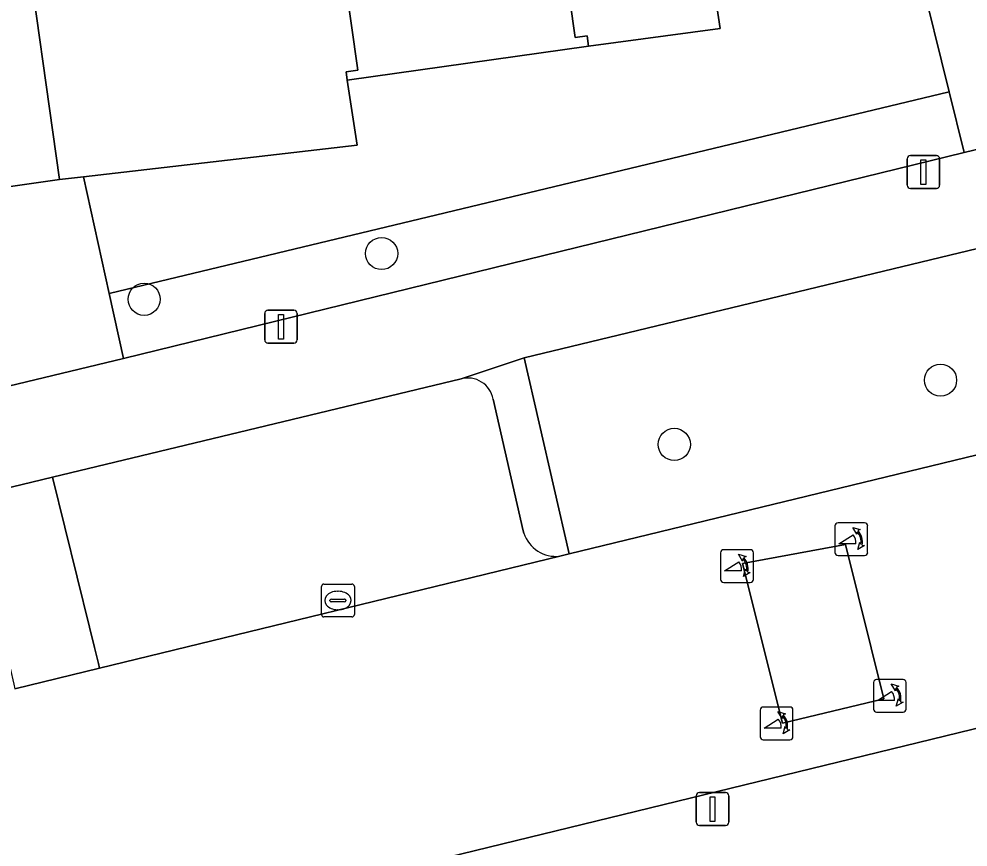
# Model space of a CAD drawing. Extents: x 159053 to 160042, y 380449 to 381423.
# Drawn here: x 159623.16 to 159652.04, y 380840.65 to 380865.84 of the extents above; entities that cross this region are included whole.
import ezdxf

# ---------------------------------------------------------------- set-up
doc = ezdxf.new("R2010")
doc.units = 0
for name, color, linetype in [('IMGEO_Berm_groen', 7, 'Continuous'), ('IMGEO_Boom', 7, 'Continuous'), ('IMGEO_Erf', 7, 'Continuous'), ('IMGEO_Groenvoorziening', 7, 'Continuous'), ('IMGEO_Kolk', 7, 'Continuous'), ('IMGEO_Lichtmast', 7, 'Continuous'), ('IMGEO_Pand', 7, 'Continuous'), ('IMGEO_Parkeervlak_open', 7, 'Continuous'), ('IMGEO_Poller', 7, 'Continuous'), ('IMGEO_Rijbaan_lokaal_open', 7, 'Continuous'), ('IMGEO_Voetpad_open', 7, 'Continuous')]:
    doc.layers.add(name, color=color, linetype=linetype)

msp = doc.modelspace()

# ---------------------------------------------------------------- linework, layer by layer
at = {"layer": 'IMGEO_Berm_groen'}
msp.add_lwpolyline([(159652.619, 380858.93), (159638.53, 380855.528), (159639.904, 380849.566), (159652.653, 380852.655), (159654.111, 380853.008), (159653.837, 380854.1), (159653.833, 380854.115)], close=True, dxfattribs=at)
msp.add_lwpolyline([(159715.096, 380856.651), (159710.91, 380855.897), (159710.496, 380858.162), (159710.479, 380858.158), (159707.466, 380857.527), (159705.532, 380857.109), (159703.562, 380856.689), (159701.602, 380856.185), (159694.58, 380854.51), (159674.597, 380849.669), (159654.61, 380844.821), (159634.598, 380839.941), (159614.623, 380835.096), (159594.636, 380830.246), (159580.633, 380826.862), (159582.518, 380820.586), (159683.336, 380840.857)], dxfattribs=at)
at = {"layer": 'IMGEO_Boom'}
for centre in [(159634.193, 380858.703), (159626.967, 380857.311), (159651.202, 380854.851), (159643.1, 380852.896)]:
    msp.add_circle(centre, 0.489, dxfattribs=at)
at = {"layer": 'IMGEO_Erf'}
msp.add_lwpolyline([(159644.397, 380866.22), (159639.587, 380900.219), (159659.923, 380902.978), (159659.339, 380906.963), (159659.08, 380906.928), (159659.037, 380907.242), (159653.141, 380906.442), (159647.135, 380905.627), (159641.127, 380904.811), (159635.231, 380904.011), (159635.271, 380903.714), (159635.01, 380903.679), (159635.407, 380901.222), (159635.439, 380900.995), (159635.058, 380900.941), (159635.89, 380895.032), (159636.733, 380889.047), (159637.576, 380883.063), (159638.419, 380877.078), (159639.262, 380871.093), (159640.082, 380865.274), (159640.447, 380865.326), (159640.492, 380865.011), (159644.492, 380865.548)], close=True, dxfattribs=at)
msp.add_lwpolyline([(159623.281, 380868.821), (159624.389, 380860.956), (159625.123, 380861.04), (159633.448, 380862), (159633.145, 380863.976), (159633.109, 380864.231), (159633.465, 380864.281), (159632.637, 380870.159)], dxfattribs=at)
at = {"layer": 'IMGEO_Groenvoorziening'}
for points in [[(159644.492, 380865.548), (159640.492, 380865.011), (159633.145, 380863.976), (159633.448, 380862), (159625.123, 380861.04), (159625.902, 380857.489), (159651.467, 380863.624), (159650.538, 380867.366), (159646.003, 380866.431), (159644.397, 380866.22)], [(159626.337, 380855.507), (159651.924, 380861.782), (159651.467, 380863.624), (159625.902, 380857.489)]]:
    msp.add_lwpolyline(points, close=True, dxfattribs=at)
at = {"layer": 'IMGEO_Kolk'}
for p, q in [((159632.437, 380848.646), (159633.289, 380848.646)), ((159632.362, 380847.72), (159632.362, 380848.572)), ((159632.85, 380848.426), (159632.875, 380848.426)), ((159633.363, 380848.572), (159633.363, 380847.72)), ((159632.621, 380848.14), (159632.621, 380848.152)), ((159633.059, 380848.103), (159632.661, 380848.103)), ((159632.664, 380848.189), (159633.062, 380848.189)), ((159633.105, 380848.152), (159633.105, 380848.14)), ((159632.873, 380847.866), (159632.848, 380847.866)), ((159633.289, 380847.646), (159632.437, 380847.646))]:
    msp.add_line(p, q, dxfattribs=at)
for points in [[(159632.437, 380848.646), (159633.289, 380848.646)], [(159632.362, 380847.72), (159632.362, 380848.572)], [(159633.363, 380848.572), (159633.363, 380847.72)], [(159633.289, 380847.646), (159632.437, 380847.646)]]:
    msp.add_lwpolyline(points, dxfattribs=at)
for centre, radius, start, end in [((159632.439, 380848.57), 0.0765, 91.552, 178.448), ((159632.439, 380848.57), 0.0765, 91.552, 178.448), ((159633.287, 380848.57), 0.0765, 1.552, 88.448), ((159633.287, 380848.57), 0.0765, 1.552, 88.448), ((159632.661, 380848.149), 0.0403, 85.8775, 175.7526), ((159632.658, 380848.139), 0.0366, 178.938, 274.7102), ((159633.062, 380848.146), 0.043, 264.8664, 352.4533), ((159633.066, 380848.151), 0.0386, 1.7309, 96.639), ((159632.439, 380847.722), 0.0765, 181.552, 268.448), ((159632.439, 380847.722), 0.0765, 181.552, 268.448), ((159633.287, 380847.722), 0.0765, 271.552, 358.448), ((159633.287, 380847.722), 0.0765, 271.552, 358.448)]:
    msp.add_arc(centre, radius, start, end, dxfattribs=at)
for centre, major_axis, ratio, start_param, end_param in [((159632.849, 380848.146), (-0.387, 0.002), 0.722429, 4.712389, 7.853982), ((159632.874, 380848.146), (-0.39, 0.002), 0.717154, 1.570796, 4.712389)]:
    msp.add_ellipse(centre, major_axis=major_axis, ratio=ratio, start_param=start_param, end_param=end_param, dxfattribs=at)
at = {"layer": 'IMGEO_Lichtmast'}
for p, q in [((159650.284, 380861.682), (159651.074, 380861.682)), ((159651.074, 380861.682), (159650.284, 380861.682)), ((159650.184, 380860.782), (159650.184, 380861.582)), ((159650.184, 380861.582), (159650.184, 380860.782)), ((159651.174, 380861.582), (159651.174, 380860.782)), ((159651.174, 380860.782), (159651.174, 380861.582)), ((159651.074, 380860.682), (159650.284, 380860.682)), ((159650.284, 380860.682), (159651.074, 380860.682)), ((159630.735, 380856.977), (159631.525, 380856.977)), ((159631.525, 380856.977), (159630.735, 380856.977)), ((159630.635, 380856.077), (159630.635, 380856.877)), ((159630.635, 380856.877), (159630.635, 380856.077)), ((159631.625, 380856.877), (159631.625, 380856.077)), ((159631.625, 380856.077), (159631.625, 380856.877)), ((159631.525, 380855.977), (159630.735, 380855.977)), ((159630.735, 380855.977), (159631.525, 380855.977)), ((159643.868, 380842.301), (159644.658, 380842.301)), ((159644.658, 380842.301), (159643.868, 380842.301)), ((159643.768, 380841.401), (159643.768, 380842.201)), ((159643.768, 380842.201), (159643.768, 380841.401)), ((159644.758, 380842.201), (159644.758, 380841.401)), ((159644.758, 380841.401), (159644.758, 380842.201)), ((159644.658, 380841.301), (159643.868, 380841.301)), ((159643.868, 380841.301), (159644.658, 380841.301))]:
    msp.add_line(p, q, dxfattribs=at)
for points in [[(159650.604, 380861.557), (159650.754, 380861.557), (159650.754, 380860.807), (159650.604, 380860.807), (159650.604, 380861.557)], [(159631.055, 380856.852), (159631.205, 380856.852), (159631.205, 380856.102), (159631.055, 380856.102), (159631.055, 380856.852)], [(159644.188, 380842.176), (159644.338, 380842.176), (159644.338, 380841.426), (159644.188, 380841.426), (159644.188, 380842.176)]]:
    msp.add_lwpolyline(points, dxfattribs=at)
for centre, start, end in [((159650.284, 380861.582), 90, 180), ((159650.284, 380861.582), 90, 180), ((159651.074, 380861.582), 0, 90), ((159651.074, 380861.582), 360, 90), ((159650.284, 380860.782), 180, 270), ((159650.284, 380860.782), 180, 270), ((159651.074, 380860.782), 270, 0), ((159651.074, 380860.782), 270, 0), ((159630.735, 380856.877), 90, 180), ((159630.735, 380856.877), 90, 180), ((159631.525, 380856.877), 0, 90), ((159631.525, 380856.877), 360, 90), ((159630.735, 380856.077), 180, 270), ((159630.735, 380856.077), 180, 270), ((159631.525, 380856.077), 270, 0), ((159631.525, 380856.077), 270, 0), ((159643.868, 380842.201), 90, 180), ((159643.868, 380842.201), 90, 180), ((159644.658, 380842.201), 0, 90), ((159644.658, 380842.201), 360, 90), ((159643.868, 380841.401), 180, 270), ((159643.868, 380841.401), 180, 270), ((159644.658, 380841.401), 270, 0), ((159644.658, 380841.401), 270, 0)]:
    msp.add_arc(centre, 0.1, start, end, dxfattribs=at)
at = {"layer": 'IMGEO_Pand'}
for points in [[(159632.637, 380870.159), (159633.465, 380864.281), (159633.109, 380864.231), (159633.145, 380863.976), (159640.492, 380865.011), (159640.447, 380865.326), (159640.082, 380865.274), (159639.262, 380871.093)], [(159623.281, 380868.821), (159620.014, 380868.361), (159620.872, 380862.14), (159620.731, 380862.119), (159620.963, 380860.473), (159624.389, 380860.956)]]:
    msp.add_lwpolyline(points, close=True, dxfattribs=at)
at = {"layer": 'IMGEO_Parkeervlak_open'}
for points in [[(159636.612, 380854.89), (159624.172, 380851.899), (159625.3, 380847.339), (159625.453, 380846.719), (159625.573, 380846.233), (159625.609, 380846.085), (159639.616, 380849.496)], [(159638.521, 380850.194), (159638.499, 380850.269), (159637.587, 380854.274)]]:
    msp.add_lwpolyline(points, dxfattribs=at)
for centre, radius, start, end in [((159636.812, 380854.127), 0.789, 10.7327, 104.6984), ((159639.497, 380850.517), 1.028, 198.3174, 276.6523)]:
    msp.add_arc(centre, radius, start, end, dxfattribs=at)
at = {"layer": 'IMGEO_Poller'}
for p, q in [((159647.988, 380850.416), (159647.988, 380849.609)), ((159647.988, 380850.416), (159647.988, 380849.609)), ((159648.89, 380850.511), (159648.082, 380850.511)), ((159648.89, 380850.511), (159648.082, 380850.511)), ((159648.984, 380849.609), (159648.984, 380850.416)), ((159648.984, 380849.609), (159648.984, 380850.416)), ((159644.51, 380849.596), (159644.51, 380848.789)), ((159644.51, 380849.596), (159644.51, 380848.789)), ((159645.412, 380849.691), (159644.604, 380849.691)), ((159645.412, 380849.691), (159644.604, 380849.691)), ((159645.506, 380848.789), (159645.506, 380849.596)), ((159645.506, 380848.789), (159645.506, 380849.596)), ((159648.082, 380849.514), (159648.89, 380849.514)), ((159648.082, 380849.514), (159648.89, 380849.514)), ((159644.604, 380848.694), (159645.412, 380848.694)), ((159644.604, 380848.694), (159645.412, 380848.694)), ((159650.063, 380845.745), (159649.255, 380845.745)), ((159650.063, 380845.745), (159649.255, 380845.745)), ((159649.161, 380845.65), (159649.161, 380844.843)), ((159649.161, 380845.65), (159649.161, 380844.843)), ((159650.157, 380844.843), (159650.157, 380845.65)), ((159650.157, 380844.843), (159650.157, 380845.65)), ((159646.615, 380844.904), (159645.807, 380844.904)), ((159646.615, 380844.904), (159645.807, 380844.904)), ((159645.713, 380844.809), (159645.713, 380844.002)), ((159645.713, 380844.809), (159645.713, 380844.002)), ((159646.709, 380844.002), (159646.709, 380844.809)), ((159646.709, 380844.002), (159646.709, 380844.809)), ((159649.255, 380844.748), (159650.063, 380844.748)), ((159649.255, 380844.748), (159650.063, 380844.748)), ((159645.807, 380843.907), (159646.615, 380843.907)), ((159645.807, 380843.907), (159646.615, 380843.907))]:
    msp.add_line(p, q, dxfattribs=at)
for points in [[(159648.667, 380850.24), (159648.655, 380850.167), (159648.53, 380850.372)], [(159648.53, 380850.372), (159648.761, 380850.306), (159648.69, 380850.274)], [(159648.623, 380849.867), (159648.11, 380849.867), (159648.54, 380850.142)], [(159648.683, 380849.695), (159648.749, 380849.926), (159648.779, 380849.858)], [(159648.815, 380849.831), (159648.887, 380849.82), (159648.683, 380849.695)], [(159645.189, 380849.42), (159645.177, 380849.347), (159645.052, 380849.552)], [(159645.052, 380849.552), (159645.283, 380849.486), (159645.212, 380849.454)], [(159645.145, 380849.047), (159644.632, 380849.047), (159645.062, 380849.322)], [(159645.205, 380848.875), (159645.271, 380849.106), (159645.301, 380849.038)], [(159645.337, 380849.011), (159645.409, 380849), (159645.205, 380848.875)], [(159649.84, 380845.474), (159649.828, 380845.401), (159649.703, 380845.606)], [(159649.703, 380845.606), (159649.934, 380845.54), (159649.863, 380845.508)], [(159649.796, 380845.101), (159649.283, 380845.101), (159649.713, 380845.376)], [(159649.856, 380844.929), (159649.922, 380845.16), (159649.952, 380845.092)], [(159649.988, 380845.065), (159650.06, 380845.054), (159649.856, 380844.929)], [(159646.392, 380844.633), (159646.38, 380844.56), (159646.255, 380844.765)], [(159646.255, 380844.765), (159646.486, 380844.699), (159646.415, 380844.667)], [(159646.348, 380844.26), (159645.835, 380844.26), (159646.265, 380844.535)], [(159646.408, 380844.088), (159646.474, 380844.319), (159646.504, 380844.251)], [(159646.54, 380844.224), (159646.612, 380844.213), (159646.408, 380844.088)]]:
    msp.add_lwpolyline(points, dxfattribs=at)
for centre, radius, start, end in [((159648.082, 380850.416), 0.0946, 90, 180), ((159648.082, 380850.416), 0.0946, 90, 180), ((159648.89, 380850.416), 0.0946, 0, 90), ((159648.89, 380850.416), 0.0946, 0, 90), ((159648.295, 380849.917), 0.332, 351.3247, 42.4854), ((159648.309, 380849.927), 0.476, 351.7527, 41.1691), ((159648.309, 380849.927), 0.516, 349.3569, 42.2912), ((159644.604, 380849.596), 0.0946, 90, 180), ((159644.604, 380849.596), 0.0946, 90, 180), ((159645.412, 380849.596), 0.0946, 0, 90), ((159645.412, 380849.596), 0.0946, 0, 90), ((159648.082, 380849.609), 0.0946, 180, 270), ((159648.082, 380849.609), 0.0946, 180, 270), ((159648.89, 380849.609), 0.0946, 270, 0), ((159648.89, 380849.609), 0.0946, 270, 0), ((159644.817, 380849.097), 0.332, 351.3247, 42.4854), ((159644.831, 380849.107), 0.476, 351.7527, 41.1691), ((159644.831, 380849.107), 0.516, 349.3569, 42.2912), ((159644.604, 380848.789), 0.0946, 180, 270), ((159644.604, 380848.789), 0.0946, 180, 270), ((159645.412, 380848.789), 0.0946, 270, 0), ((159645.412, 380848.789), 0.0946, 270, 0), ((159649.255, 380845.65), 0.0946, 90, 180), ((159649.255, 380845.65), 0.0946, 90, 180), ((159650.063, 380845.65), 0.0946, 0, 90), ((159650.063, 380845.65), 0.0946, 0, 90), ((159649.482, 380845.161), 0.476, 351.7527, 41.1691), ((159649.482, 380845.161), 0.516, 349.3569, 42.2912), ((159649.468, 380845.151), 0.332, 351.3247, 42.4854), ((159645.807, 380844.809), 0.0946, 90, 180), ((159645.807, 380844.809), 0.0946, 90, 180), ((159646.615, 380844.809), 0.0946, 0, 90), ((159646.615, 380844.809), 0.0946, 0, 90), ((159646.034, 380844.32), 0.476, 351.7527, 41.1691), ((159646.034, 380844.32), 0.516, 349.3569, 42.2912), ((159649.255, 380844.843), 0.0946, 180, 270), ((159649.255, 380844.843), 0.0946, 180, 270), ((159650.063, 380844.843), 0.0946, 270, 0), ((159650.063, 380844.843), 0.0946, 270, 0), ((159646.02, 380844.31), 0.332, 351.3247, 42.4854), ((159645.807, 380844.002), 0.0946, 180, 270), ((159645.807, 380844.002), 0.0946, 180, 270), ((159646.615, 380844.002), 0.0946, 270, 0), ((159646.615, 380844.002), 0.0946, 270, 0)]:
    msp.add_arc(centre, radius, start, end, dxfattribs=at)
at = {"layer": 'IMGEO_Rijbaan_lokaal_open'}
for points in [[(159654.991, 380868.149), (159650.538, 380867.366), (159651.467, 380863.624), (159651.924, 380861.782), (159656.346, 380862.838), (159655.875, 380864.682)], [(159624.172, 380851.899), (159621.692, 380851.3), (159622.738, 380846.735), (159622.886, 380846.091), (159622.998, 380845.603), (159623.033, 380845.458), (159625.609, 380846.085), (159625.573, 380846.233), (159625.453, 380846.719), (159625.3, 380847.339)], [(159645.173, 380849.267), (159646.388, 380844.41), (159649.475, 380845.155), (159648.313, 380849.854)], [(159649.475, 380845.155), (159646.388, 380844.41), (159645.173, 380849.267), (159648.313, 380849.854)]]:
    msp.add_lwpolyline(points, close=True, dxfattribs=at)
for points in [[(159711.072, 380866.769), (159703.047, 380864.86), (159702.244, 380864.667), (159702.071, 380864.625), (159702.017, 380864.612), (159689.062, 380861.473), (159686.316, 380860.807), (159671.623, 380857.247), (159671.51, 380857.22), (159671.339, 380857.179), (159658.494, 380854.069), (159654.111, 380853.008), (159652.653, 380852.655), (159639.904, 380849.566), (159639.616, 380849.496), (159625.609, 380846.085), (159623.033, 380845.458)], [(159574.39, 380825.35), (159574.631, 380825.412), (159580.633, 380826.862), (159594.636, 380830.246), (159614.623, 380835.096), (159634.598, 380839.941), (159654.61, 380844.821), (159674.597, 380849.669), (159694.58, 380854.51), (159701.602, 380856.185), (159703.562, 380856.689), (159705.532, 380857.109), (159707.466, 380857.527), (159710.479, 380858.158), (159710.496, 380858.162), (159712.164, 380858.511), (159713.344, 380858.715)]]:
    msp.add_lwpolyline(points, dxfattribs=at)
at = {"layer": 'IMGEO_Voetpad_open'}
for points in [[(159682.595, 380869.161), (159656.346, 380862.838), (159651.924, 380861.782), (159626.337, 380855.507), (159618.527, 380853.633), (159595.569, 380848.055), (159591.424, 380847.026), (159583.813, 380845.2), (159560.256, 380839.547), (159558.918, 380839.284), (159558.222, 380839.104), (159556.715, 380838.734), (159538.543, 380834.275)], [(159636.612, 380854.89), (159638.53, 380855.528), (159652.619, 380858.93), (159657.025, 380860.039), (159669.933, 380863.186), (159671.893, 380863.474), (159684.92, 380866.612)], [(159638.53, 380855.528), (159636.612, 380854.89)], [(159639.616, 380849.496), (159639.904, 380849.566), (159638.53, 380855.528)], [(159534.922, 380832.242), (159536.513, 380831.016), (159536.959, 380830.711), (159557.122, 380835.656), (159560.611, 380836.658), (159592.341, 380844.323), (159596.457, 380845.27), (159607.186, 380847.932), (159609.141, 380848.211), (159621.692, 380851.3), (159624.172, 380851.899), (159636.612, 380854.89)], [(159637.587, 380854.274), (159638.499, 380850.269), (159638.521, 380850.194)]]:
    msp.add_lwpolyline(points, dxfattribs=at)
msp.add_lwpolyline([(159617.562, 380857.523), (159618.527, 380853.633), (159626.337, 380855.507), (159625.902, 380857.489), (159625.123, 380861.04), (159624.389, 380860.956), (159620.963, 380860.473), (159620.731, 380862.119), (159617.667, 380861.688), (159616.6, 380861.404)], close=True, dxfattribs=at)
for centre, radius, start, end in [((159636.812, 380854.127), 0.789, 10.7327, 104.6984), ((159639.497, 380850.517), 1.028, 198.3174, 276.6523)]:
    msp.add_arc(centre, radius, start, end, dxfattribs=at)

doc.saveas('drawing.dxf')
